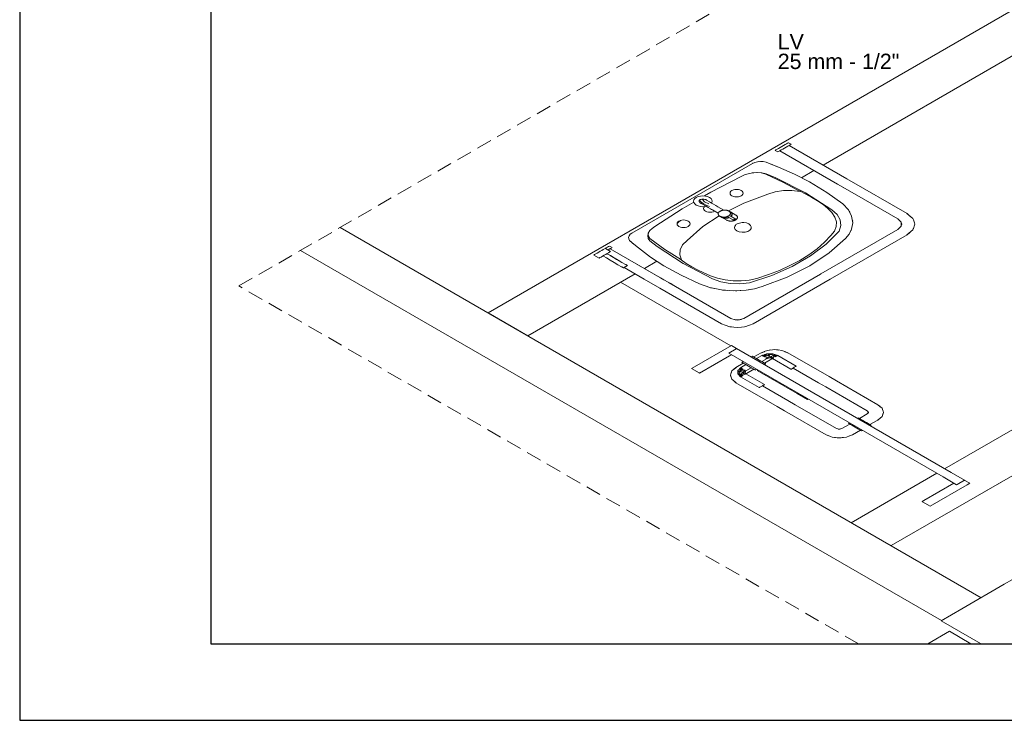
# Model space of a CAD drawing. Header units: millimetres. Extents: x 2 to 902, y -447 to 199.
# Tile 1041 of 1056: x 135 to 148, y 20 to 29. Entities that reach past the tile are written whole.
import ezdxf

# ---------------------------------------------------------------- set-up
doc = ezdxf.new("R2010")
doc.units = ezdxf.units.MM
doc.header["$MEASUREMENT"] = 0
doc.linetypes.add('JIS_02_2.0', pattern=[0.3, 0.2, -0.1])
doc.linetypes.add('NULL', pattern=[0])
for name, color, linetype, lineweight in [('DI-Área do detalhe', 7, 'JIS_02_2.0', 9), ('IFC-Elemento terminal-Contorno', 253, 'Continuous', 5), ('IFC-Laje-Contorno', 134, 'Continuous', 5), ('IFC-Pilar-Contorno', 83, 'Continuous', 5), ('IFC-Porta-Contorno', 142, 'Continuous', 5), ('IFC-Viga-Contorno', 66, 'Continuous', 5), ('Textos', 7, 'Continuous', 9)]:
    doc.layers.add(name, color=color, linetype=linetype, lineweight=lineweight)
doc.layers.add('SEDUC_MARF', color=1, linetype='Continuous')
doc.layers.add('SEDUC_MARGG', color=7, linetype='Continuous')
doc.styles.add('Arial', font='arial.ttf')

msp = doc.modelspace()

# ---------------------------------------------------------------- linework, layer by layer
msp.add_lwpolyline([(137.676, 20.932), (174.439, 20.932), (174.439, 45.724), (137.676, 45.724)], close=True)
at = {"layer": 'DI-Área do detalhe'}
msp.add_lwpolyline([(146.139, 20.932), (138.042, 25.607), (152.319, 33.85)], dxfattribs=at)
at = {"layer": 'IFC-Elemento terminal-Contorno', "lineweight": 5}
for p, q in [((145.094, 27.404), (145.115, 27.416)), ((145.115, 27.416), (145.137, 27.429)), ((145.137, 27.429), (145.16, 27.442)), ((145.16, 27.442), (145.181, 27.454)), ((145.172, 27.409), (145.195, 27.422)), ((145.181, 27.454), (145.199, 27.464)), ((145.195, 27.422), (145.215, 27.434)), ((145.199, 27.464), (145.212, 27.472)), ((145.212, 27.472), (145.221, 27.477)), ((145.215, 27.434), (145.233, 27.444)), ((145.221, 27.477), (145.224, 27.479)), ((145.224, 27.479), (145.259, 27.459)), ((145.233, 27.444), (145.247, 27.452)), ((145.233, 27.444), (145.987, 27.009)), ((145.247, 27.452), (145.256, 27.457)), ((145.256, 27.457), (145.259, 27.459)), ((145.051, 27.379), (145.054, 27.381)), ((145.051, 27.379), (145.086, 27.359)), ((145.054, 27.381), (145.062, 27.386)), ((145.062, 27.386), (145.076, 27.394)), ((145.076, 27.394), (145.094, 27.404)), ((145.086, 27.359), (145.088, 27.361)), ((145.088, 27.361), (145.097, 27.366)), ((145.097, 27.366), (145.111, 27.374)), ((145.097, 27.366), (145.111, 27.374)), ((145.111, 27.374), (145.129, 27.384)), ((145.112, 27.374), (145.866, 26.939)), ((145.129, 27.384), (145.15, 27.396)), ((145.15, 27.396), (145.172, 27.409)), ((143.18, 26.299), (144.756, 27.209)), ((144.756, 27.209), (144.786, 27.222)), ((144.756, 27.209), (144.757, 27.21)), ((144.756, 27.209), (144.757, 27.21)), ((144.757, 27.21), (144.758, 27.21)), ((144.786, 27.222), (144.821, 27.231)), ((144.821, 27.231), (144.859, 27.235)), ((144.837, 27.233), (144.84, 27.234)), ((144.84, 27.234), (144.844, 27.233)), ((144.859, 27.235), (144.896, 27.232)), ((144.896, 27.232), (144.932, 27.225)), ((144.932, 27.225), (144.984, 27.205)), ((144.984, 27.205), (145.04, 27.183)), ((144.984, 27.205), (145.014, 27.193)), ((145.014, 27.193), (145.04, 27.183)), ((145.04, 27.183), (145.095, 27.159)), ((145.04, 27.183), (145.065, 27.172)), ((145.065, 27.172), (145.095, 27.159)), ((145.095, 27.159), (145.305, 27.069)), ((144.21, 26.832), (144.607, 27.036)), ((144.607, 27.036), (144.65, 27.057)), ((144.65, 27.057), (144.698, 27.074)), ((144.698, 27.074), (144.756, 27.086)), ((144.753, 27.086), (144.772, 27.087)), ((144.756, 27.086), (144.817, 27.091)), ((144.808, 27.09), (144.868, 27.084)), ((144.809, 27.09), (144.878, 27.086)), ((144.817, 27.091), (144.878, 27.086)), ((144.868, 27.084), (144.929, 27.069)), ((144.878, 27.086), (144.936, 27.074)), ((144.929, 27.069), (145.162, 26.961)), ((144.936, 27.074), (145.059, 27.02)), ((145.305, 27.069), (145.5, 26.969)), ((145.059, 27.02), (145.446, 26.822)), ((145.162, 26.961), (145.379, 26.843)), ((145.5, 26.969), (145.727, 26.828)), ((145.77, 26.994), (145.772, 26.992)), ((145.866, 26.939), (146.089, 26.81)), ((145.987, 27.009), (146.776, 26.553)), ((144.02, 26.764), (144.046, 26.775)), ((144.046, 26.775), (144.075, 26.782)), ((144.075, 26.782), (144.107, 26.785)), ((144.107, 26.785), (144.139, 26.782)), ((144.126, 26.783), (144.21, 26.832)), ((144.139, 26.782), (144.168, 26.775)), ((144.168, 26.775), (144.193, 26.764)), ((144.465, 26.832), (144.462, 26.819)), ((144.465, 26.832), (144.462, 26.82)), ((144.462, 26.82), (144.465, 26.807)), ((144.462, 26.819), (144.465, 26.807)), ((144.474, 26.844), (144.465, 26.832)), ((144.465, 26.807), (144.473, 26.795)), ((144.465, 26.807), (144.474, 26.795)), ((144.487, 26.855), (144.473, 26.844)), ((144.473, 26.795), (144.487, 26.784)), ((144.474, 26.795), (144.487, 26.785)), ((144.487, 26.855), (144.505, 26.862)), ((144.487, 26.785), (144.505, 26.777)), ((144.487, 26.784), (144.505, 26.777)), ((144.505, 26.862), (144.526, 26.867)), ((144.505, 26.777), (144.526, 26.772)), ((144.505, 26.777), (144.526, 26.772)), ((144.526, 26.867), (144.548, 26.869)), ((144.526, 26.867), (144.548, 26.869)), ((144.526, 26.772), (144.548, 26.77)), ((144.546, 26.869), (144.546, 26.869)), ((144.548, 26.869), (144.57, 26.867)), ((144.548, 26.869), (144.57, 26.867)), ((144.548, 26.77), (144.57, 26.772)), ((144.57, 26.867), (144.591, 26.862)), ((144.57, 26.867), (144.591, 26.862)), ((144.57, 26.772), (144.591, 26.777)), ((144.591, 26.862), (144.608, 26.855)), ((144.591, 26.862), (144.609, 26.855)), ((144.591, 26.777), (144.608, 26.784)), ((144.608, 26.855), (144.622, 26.844)), ((144.609, 26.855), (144.622, 26.844)), ((144.622, 26.795), (144.609, 26.785)), ((144.622, 26.844), (144.631, 26.832)), ((144.622, 26.844), (144.631, 26.832)), ((144.631, 26.807), (144.622, 26.795)), ((144.631, 26.807), (144.622, 26.795)), ((144.631, 26.832), (144.634, 26.819)), ((144.631, 26.832), (144.634, 26.82)), ((144.634, 26.819), (144.631, 26.807)), ((144.64, 26.688), (144.955, 26.808)), ((144.955, 26.808), (145.053, 26.838)), ((145.053, 26.838), (145.16, 26.855)), ((145.16, 26.855), (145.27, 26.856)), ((145.27, 26.856), (145.379, 26.843)), ((145.367, 26.85), (145.371, 26.848)), ((145.371, 26.848), (145.453, 26.807)), ((145.446, 26.822), (145.794, 26.601)), ((145.453, 26.807), (145.531, 26.764)), ((145.727, 26.828), (145.936, 26.679)), ((145.942, 26.894), (145.943, 26.894)), ((145.943, 26.894), (145.943, 26.894)), ((145.943, 26.894), (145.943, 26.894)), ((146.089, 26.81), (146.654, 26.483)), ((143.834, 26.614), (143.987, 26.703)), ((143.989, 26.732), (143.985, 26.714)), ((143.985, 26.714), (143.989, 26.696)), ((144.001, 26.749), (143.989, 26.732)), ((143.989, 26.696), (144.001, 26.679)), ((144.02, 26.764), (144.001, 26.749)), ((144.001, 26.679), (144.02, 26.664)), ((144.02, 26.664), (144.046, 26.653)), ((144.046, 26.653), (144.075, 26.646)), ((144.058, 26.722), (144.056, 26.714)), ((144.056, 26.714), (144.058, 26.706)), ((144.063, 26.729), (144.058, 26.722)), ((144.058, 26.706), (144.063, 26.699)), ((144.071, 26.735), (144.063, 26.729)), ((144.063, 26.699), (144.071, 26.693)), ((144.067, 26.724), (144.077, 26.71)), ((144.071, 26.735), (144.082, 26.739)), ((144.071, 26.693), (144.075, 26.691)), ((144.075, 26.691), (144.078, 26.689)), ((144.075, 26.646), (144.107, 26.643)), ((144.077, 26.71), (144.112, 26.683)), ((144.078, 26.689), (144.085, 26.685)), ((144.082, 26.739), (144.094, 26.742)), ((144.085, 26.685), (144.091, 26.682)), ((144.091, 26.682), (144.148, 26.649)), ((144.094, 26.742), (144.107, 26.743)), ((144.102, 26.735), (144.126, 26.706)), ((144.107, 26.743), (144.12, 26.742)), ((144.107, 26.643), (144.139, 26.646)), ((144.112, 26.683), (144.149, 26.664)), ((144.127, 26.644), (144.118, 26.632)), ((144.12, 26.742), (144.132, 26.739)), ((144.126, 26.706), (144.186, 26.679)), ((144.128, 26.645), (144.127, 26.644)), ((144.132, 26.739), (144.143, 26.735)), ((144.139, 26.646), (144.149, 26.648)), ((144.143, 26.735), (144.156, 26.727)), ((144.148, 26.649), (144.174, 26.634)), ((144.149, 26.664), (144.192, 26.644)), ((144.156, 26.727), (144.163, 26.723)), ((144.163, 26.723), (144.191, 26.707)), ((144.191, 26.707), (144.219, 26.69)), ((144.193, 26.764), (144.213, 26.749)), ((144.213, 26.749), (144.225, 26.732)), ((144.219, 26.69), (144.245, 26.675)), ((144.225, 26.696), (144.221, 26.69)), ((144.225, 26.732), (144.229, 26.714)), ((144.229, 26.714), (144.225, 26.696)), ((144.245, 26.675), (144.275, 26.658)), ((144.275, 26.658), (144.29, 26.65)), ((144.29, 26.65), (144.304, 26.641)), ((144.442, 26.588), (144.64, 26.688)), ((145.531, 26.764), (145.606, 26.719)), ((145.606, 26.719), (145.677, 26.671)), ((145.677, 26.671), (145.74, 26.621)), ((145.936, 26.679), (146.008, 26.603)), ((143.834, 26.614), (143.479, 26.385)), ((144.321, 26.523), (144.107, 26.382)), ((144.118, 26.632), (144.115, 26.619)), ((144.115, 26.619), (144.118, 26.607)), ((144.116, 26.619), (144.118, 26.607)), ((144.118, 26.607), (144.127, 26.595)), ((144.127, 26.595), (144.141, 26.584)), ((144.141, 26.584), (144.158, 26.577)), ((144.141, 26.584), (144.158, 26.577)), ((144.158, 26.577), (144.179, 26.572)), ((144.158, 26.577), (144.179, 26.572)), ((144.174, 26.634), (144.204, 26.617)), ((144.179, 26.572), (144.201, 26.57)), ((144.179, 26.572), (144.201, 26.57)), ((144.201, 26.57), (144.223, 26.572)), ((144.201, 26.57), (144.224, 26.572)), ((144.204, 26.617), (144.218, 26.608)), ((144.218, 26.608), (144.233, 26.6)), ((144.223, 26.572), (144.244, 26.577)), ((144.224, 26.572), (144.244, 26.577)), ((144.233, 26.6), (144.308, 26.557)), ((144.244, 26.577), (144.261, 26.584)), ((144.304, 26.641), (144.379, 26.598)), ((144.308, 26.557), (144.307, 26.554)), ((144.307, 26.554), (144.307, 26.551)), ((144.307, 26.551), (144.307, 26.548)), ((144.307, 26.548), (144.307, 26.545)), ((144.307, 26.545), (144.308, 26.542)), ((144.309, 26.56), (144.308, 26.557)), ((144.308, 26.542), (144.309, 26.539)), ((144.31, 26.563), (144.309, 26.56)), ((144.309, 26.539), (144.31, 26.536)), ((144.312, 26.566), (144.31, 26.563)), ((144.31, 26.536), (144.312, 26.533)), ((144.314, 26.568), (144.312, 26.566)), ((144.312, 26.533), (144.314, 26.53)), ((144.316, 26.571), (144.314, 26.568)), ((144.314, 26.53), (144.316, 26.528)), ((144.319, 26.574), (144.316, 26.571)), ((144.316, 26.528), (144.319, 26.525)), ((144.322, 26.577), (144.319, 26.574)), ((144.319, 26.525), (144.321, 26.523)), ((144.321, 26.523), (144.325, 26.52)), ((144.325, 26.579), (144.322, 26.577)), ((144.329, 26.582), (144.325, 26.579)), ((144.325, 26.52), (144.328, 26.518)), ((144.328, 26.518), (144.332, 26.516)), ((144.328, 26.518), (144.348, 26.507)), ((144.332, 26.584), (144.329, 26.582)), ((144.332, 26.584), (144.336, 26.586)), ((144.332, 26.516), (144.336, 26.514)), ((144.336, 26.586), (144.341, 26.588)), ((144.336, 26.514), (144.34, 26.513)), ((144.341, 26.588), (144.345, 26.59)), ((144.345, 26.59), (144.349, 26.592)), ((144.349, 26.592), (144.354, 26.593)), ((144.354, 26.593), (144.359, 26.594)), ((144.359, 26.594), (144.364, 26.596)), ((144.364, 26.596), (144.369, 26.597)), ((144.369, 26.597), (144.374, 26.597)), ((144.374, 26.597), (144.38, 26.598)), ((144.38, 26.598), (144.385, 26.598)), ((144.385, 26.598), (144.39, 26.599)), ((144.39, 26.599), (144.395, 26.599)), ((144.395, 26.599), (144.4, 26.598)), ((144.4, 26.598), (144.406, 26.598)), ((144.406, 26.598), (144.411, 26.598)), ((144.411, 26.598), (144.416, 26.597)), ((144.416, 26.597), (144.42, 26.596)), ((144.42, 26.596), (144.425, 26.595)), ((144.424, 26.513), (144.429, 26.515)), ((144.425, 26.595), (144.43, 26.593)), ((144.429, 26.515), (144.433, 26.517)), ((144.43, 26.593), (144.434, 26.592)), ((144.433, 26.517), (144.438, 26.519)), ((144.434, 26.592), (144.438, 26.59)), ((144.438, 26.59), (144.442, 26.588)), ((144.438, 26.519), (144.442, 26.521)), ((144.442, 26.588), (144.446, 26.586)), ((144.445, 26.523), (144.442, 26.521)), ((144.449, 26.525), (144.445, 26.523)), ((144.446, 26.586), (144.449, 26.584)), ((144.446, 26.586), (144.466, 26.575)), ((144.449, 26.584), (144.452, 26.582)), ((144.452, 26.528), (144.449, 26.525)), ((144.452, 26.582), (144.455, 26.579)), ((144.455, 26.531), (144.452, 26.528)), ((144.455, 26.579), (144.458, 26.577)), ((144.458, 26.533), (144.455, 26.531)), ((144.458, 26.577), (144.46, 26.574)), ((144.46, 26.536), (144.458, 26.533)), ((144.46, 26.574), (144.462, 26.572)), ((144.462, 26.539), (144.46, 26.536)), ((144.462, 26.572), (144.464, 26.569)), ((144.464, 26.542), (144.462, 26.539)), ((144.463, 26.524), (144.537, 26.481)), ((144.464, 26.569), (144.465, 26.566)), ((144.465, 26.545), (144.464, 26.542)), ((144.465, 26.566), (144.466, 26.563)), ((144.466, 26.548), (144.465, 26.545)), ((144.466, 26.575), (144.47, 26.572)), ((144.466, 26.563), (144.467, 26.56)), ((144.467, 26.551), (144.466, 26.548)), ((144.467, 26.574), (144.468, 26.574)), ((144.467, 26.56), (144.467, 26.557)), ((144.467, 26.557), (144.467, 26.554)), ((144.467, 26.554), (144.467, 26.551)), ((144.468, 26.574), (144.471, 26.572)), ((144.468, 26.574), (144.536, 26.534)), ((144.47, 26.572), (144.473, 26.57)), ((144.471, 26.572), (144.474, 26.569)), ((144.473, 26.57), (144.476, 26.568)), ((144.474, 26.569), (144.477, 26.567)), ((144.475, 26.519), (144.474, 26.518)), ((144.478, 26.522), (144.475, 26.519)), ((144.476, 26.568), (144.478, 26.565)), ((144.477, 26.518), (144.476, 26.517)), ((144.477, 26.567), (144.48, 26.564)), ((144.479, 26.521), (144.477, 26.518)), ((144.478, 26.565), (144.481, 26.563)), ((144.48, 26.524), (144.478, 26.522)), ((144.482, 26.524), (144.479, 26.521)), ((144.48, 26.564), (144.482, 26.562)), ((144.482, 26.527), (144.48, 26.524)), ((144.481, 26.563), (144.483, 26.56)), ((144.482, 26.562), (144.484, 26.559)), ((144.484, 26.53), (144.482, 26.527)), ((144.484, 26.526), (144.482, 26.524)), ((144.483, 26.56), (144.484, 26.557)), ((144.484, 26.559), (144.486, 26.556)), ((144.484, 26.557), (144.486, 26.554)), ((144.485, 26.533), (144.484, 26.53)), ((144.486, 26.529), (144.484, 26.526)), ((144.486, 26.536), (144.485, 26.533)), ((144.486, 26.556), (144.487, 26.553)), ((144.486, 26.554), (144.487, 26.551)), ((144.487, 26.539), (144.486, 26.536)), ((144.487, 26.532), (144.486, 26.529)), ((144.487, 26.553), (144.488, 26.55)), ((144.487, 26.551), (144.487, 26.548)), ((144.487, 26.548), (144.488, 26.545)), ((144.488, 26.545), (144.487, 26.542)), ((144.487, 26.542), (144.487, 26.539)), ((144.488, 26.535), (144.487, 26.532)), ((144.488, 26.55), (144.489, 26.547)), ((144.489, 26.538), (144.488, 26.535)), ((144.489, 26.547), (144.489, 26.544)), ((144.489, 26.544), (144.489, 26.541)), ((144.489, 26.541), (144.489, 26.538)), ((144.536, 26.534), (144.54, 26.532)), ((144.54, 26.532), (144.543, 26.53)), ((144.543, 26.53), (144.546, 26.527)), ((144.546, 26.527), (144.549, 26.525)), ((144.549, 26.525), (144.551, 26.522)), ((144.551, 26.522), (144.553, 26.519)), ((144.553, 26.519), (144.554, 26.517)), ((144.554, 26.517), (144.556, 26.514)), ((145.74, 26.621), (145.793, 26.566)), ((145.793, 26.566), (145.831, 26.507)), ((145.794, 26.601), (145.861, 26.539)), ((145.861, 26.539), (145.901, 26.469)), ((146.008, 26.603), (146.051, 26.52)), ((146.018, 26.584), (146.027, 26.572)), ((146.027, 26.572), (146.033, 26.555)), ((146.051, 26.52), (146.065, 26.434)), ((146.774, 26.552), (146.826, 26.511)), ((146.776, 26.553), (146.813, 26.521)), ((143.479, 26.385), (143.444, 26.36)), ((143.783, 26.436), (143.769, 26.422)), ((143.772, 26.432), (143.769, 26.419)), ((143.769, 26.419), (143.772, 26.406)), ((143.769, 26.419), (143.772, 26.407)), ((143.78, 26.444), (143.772, 26.432)), ((143.78, 26.444), (143.772, 26.432)), ((143.772, 26.407), (143.78, 26.395)), ((143.772, 26.406), (143.78, 26.395)), ((143.794, 26.454), (143.78, 26.444)), ((143.78, 26.395), (143.794, 26.384)), ((143.78, 26.395), (143.794, 26.384)), ((143.813, 26.463), (143.783, 26.436)), ((143.794, 26.454), (143.812, 26.462)), ((143.812, 26.462), (143.832, 26.467)), ((143.812, 26.462), (143.833, 26.467)), ((143.832, 26.467), (143.855, 26.469)), ((143.833, 26.467), (143.855, 26.469)), ((143.855, 26.469), (143.877, 26.467)), ((143.855, 26.469), (143.877, 26.467)), ((143.877, 26.467), (143.897, 26.462)), ((143.897, 26.462), (143.915, 26.454)), ((143.898, 26.462), (143.915, 26.454)), ((143.915, 26.454), (143.929, 26.444)), ((143.915, 26.454), (143.929, 26.444)), ((143.929, 26.395), (143.915, 26.384)), ((143.929, 26.444), (143.937, 26.432)), ((143.929, 26.444), (143.938, 26.432)), ((143.937, 26.406), (143.929, 26.395)), ((143.937, 26.432), (143.94, 26.419)), ((143.938, 26.432), (143.94, 26.419)), ((143.94, 26.419), (143.938, 26.407)), ((144.34, 26.513), (144.344, 26.511)), ((144.344, 26.511), (144.349, 26.51)), ((144.348, 26.507), (144.352, 26.505)), ((144.349, 26.51), (144.353, 26.509)), ((144.349, 26.506), (144.35, 26.506)), ((144.35, 26.506), (144.354, 26.504)), ((144.35, 26.506), (144.419, 26.466)), ((144.352, 26.505), (144.356, 26.503)), ((144.353, 26.509), (144.358, 26.508)), ((144.354, 26.504), (144.358, 26.502)), ((144.356, 26.503), (144.36, 26.501)), ((144.358, 26.508), (144.363, 26.507)), ((144.358, 26.502), (144.362, 26.5)), ((144.36, 26.501), (144.364, 26.5)), ((144.362, 26.5), (144.366, 26.499)), ((144.363, 26.507), (144.368, 26.507)), ((144.364, 26.5), (144.369, 26.498)), ((144.366, 26.499), (144.371, 26.497)), ((144.368, 26.507), (144.373, 26.506)), ((144.369, 26.498), (144.374, 26.497)), ((144.371, 26.497), (144.375, 26.496)), ((144.373, 26.506), (144.379, 26.506)), ((144.374, 26.497), (144.379, 26.496)), ((144.375, 26.496), (144.38, 26.495)), ((144.379, 26.506), (144.384, 26.506)), ((144.379, 26.496), (144.384, 26.495)), ((144.38, 26.495), (144.385, 26.494)), ((144.384, 26.506), (144.389, 26.506)), ((144.384, 26.495), (144.389, 26.495)), ((144.385, 26.494), (144.39, 26.494)), ((144.389, 26.506), (144.394, 26.507)), ((144.389, 26.495), (144.394, 26.494)), ((144.39, 26.494), (144.395, 26.494)), ((144.394, 26.507), (144.4, 26.507)), ((144.394, 26.494), (144.399, 26.494)), ((144.395, 26.494), (144.401, 26.493)), ((144.399, 26.494), (144.404, 26.494)), ((144.4, 26.507), (144.405, 26.508)), ((144.401, 26.493), (144.406, 26.493)), ((144.404, 26.494), (144.409, 26.494)), ((144.405, 26.508), (144.41, 26.509)), ((144.406, 26.493), (144.411, 26.494)), ((144.409, 26.494), (144.415, 26.495)), ((144.41, 26.509), (144.415, 26.51)), ((144.411, 26.494), (144.416, 26.494)), ((144.415, 26.51), (144.42, 26.512)), ((144.415, 26.495), (144.42, 26.495)), ((144.416, 26.494), (144.421, 26.495)), ((144.419, 26.466), (144.422, 26.464)), ((144.42, 26.512), (144.424, 26.513)), ((144.42, 26.495), (144.425, 26.496)), ((144.421, 26.495), (144.427, 26.495)), ((144.422, 26.464), (144.426, 26.462)), ((144.425, 26.496), (144.43, 26.497)), ((144.426, 26.462), (144.43, 26.461)), ((144.427, 26.495), (144.432, 26.496)), ((144.43, 26.497), (144.435, 26.498)), ((144.43, 26.461), (144.435, 26.459)), ((144.432, 26.496), (144.437, 26.498)), ((144.435, 26.498), (144.44, 26.5)), ((144.435, 26.459), (144.439, 26.458)), ((144.436, 26.508), (144.51, 26.466)), ((144.437, 26.498), (144.442, 26.499)), ((144.439, 26.458), (144.444, 26.457)), ((144.44, 26.5), (144.445, 26.501)), ((144.442, 26.499), (144.446, 26.5)), ((144.444, 26.457), (144.449, 26.456)), ((144.445, 26.501), (144.447, 26.502)), ((144.446, 26.5), (144.448, 26.501)), ((144.449, 26.456), (144.454, 26.455)), ((144.454, 26.455), (144.459, 26.454)), ((144.459, 26.454), (144.464, 26.454)), ((144.464, 26.454), (144.469, 26.454)), ((144.469, 26.454), (144.474, 26.454)), ((144.474, 26.454), (144.48, 26.454)), ((144.48, 26.454), (144.485, 26.454)), ((144.485, 26.454), (144.49, 26.455)), ((144.49, 26.455), (144.495, 26.456)), ((144.495, 26.456), (144.5, 26.457)), ((144.5, 26.457), (144.505, 26.458)), ((144.505, 26.458), (144.51, 26.459)), ((144.51, 26.47), (144.509, 26.468)), ((144.509, 26.468), (144.509, 26.467)), ((144.509, 26.467), (144.51, 26.466)), ((144.512, 26.472), (144.51, 26.47)), ((144.51, 26.466), (144.512, 26.465)), ((144.51, 26.459), (144.515, 26.461)), ((144.515, 26.474), (144.512, 26.472)), ((144.512, 26.465), (144.514, 26.465)), ((144.514, 26.465), (144.517, 26.466)), ((144.518, 26.476), (144.515, 26.474)), ((144.515, 26.461), (144.52, 26.462)), ((144.517, 26.466), (144.521, 26.467)), ((144.518, 26.476), (144.522, 26.478)), ((144.52, 26.462), (144.524, 26.464)), ((144.523, 26.388), (144.52, 26.366)), ((144.521, 26.467), (144.525, 26.469)), ((144.522, 26.478), (144.526, 26.48)), ((144.531, 26.399), (144.523, 26.388)), ((144.524, 26.464), (144.528, 26.466)), ((144.525, 26.469), (144.529, 26.471)), ((144.526, 26.48), (144.53, 26.481)), ((144.528, 26.466), (144.532, 26.469)), ((144.532, 26.473), (144.529, 26.471)), ((144.53, 26.481), (144.533, 26.482)), ((144.539, 26.409), (144.531, 26.399)), ((144.535, 26.475), (144.532, 26.473)), ((144.536, 26.471), (144.532, 26.469)), ((144.533, 26.482), (144.535, 26.482)), ((144.535, 26.482), (144.537, 26.481)), ((144.537, 26.477), (144.535, 26.475)), ((144.539, 26.473), (144.536, 26.471)), ((144.537, 26.481), (144.538, 26.48)), ((144.538, 26.479), (144.537, 26.477)), ((144.538, 26.48), (144.538, 26.479)), ((144.543, 26.476), (144.539, 26.473)), ((144.539, 26.409), (144.553, 26.417)), ((144.545, 26.478), (144.543, 26.476)), ((144.548, 26.481), (144.545, 26.478)), ((144.55, 26.484), (144.548, 26.481)), ((144.553, 26.487), (144.55, 26.484)), ((144.554, 26.49), (144.553, 26.487)), ((144.553, 26.417), (144.567, 26.424)), ((144.556, 26.493), (144.554, 26.49)), ((144.556, 26.514), (144.557, 26.511)), ((144.557, 26.496), (144.556, 26.493)), ((144.557, 26.511), (144.557, 26.508)), ((144.557, 26.508), (144.558, 26.505)), ((144.558, 26.502), (144.557, 26.499)), ((144.557, 26.499), (144.557, 26.496)), ((144.558, 26.505), (144.558, 26.502)), ((144.567, 26.424), (144.584, 26.429)), ((144.584, 26.429), (144.601, 26.434)), ((144.601, 26.434), (144.621, 26.435)), ((144.601, 26.434), (144.621, 26.435)), ((144.621, 26.435), (144.64, 26.436)), ((144.64, 26.436), (144.676, 26.43)), ((144.676, 26.43), (144.708, 26.417)), ((144.708, 26.417), (144.729, 26.399)), ((144.729, 26.399), (144.739, 26.378)), ((145.831, 26.507), (145.852, 26.446)), ((145.852, 26.446), (145.851, 26.383)), ((145.91, 26.396), (145.887, 26.323)), ((145.901, 26.469), (145.91, 26.396)), ((146.065, 26.434), (146.05, 26.349)), ((146.059, 26.474), (146.065, 26.456)), ((146.065, 26.456), (146.063, 26.447)), ((146.654, 26.483), (146.676, 26.462)), ((146.676, 26.462), (146.697, 26.44)), ((146.698, 26.388), (146.676, 26.366)), ((146.694, 26.45), (146.706, 26.414)), ((146.706, 26.414), (146.695, 26.378)), ((146.698, 26.437), (146.698, 26.39)), ((146.826, 26.511), (146.85, 26.489)), ((146.85, 26.489), (146.859, 26.469)), ((146.873, 26.4), (146.858, 26.357)), ((146.859, 26.469), (146.872, 26.434)), ((146.867, 26.447), (146.868, 26.445)), ((146.868, 26.445), (146.868, 26.444)), ((146.872, 26.434), (146.876, 26.414)), ((146.876, 26.414), (146.873, 26.4)), ((143.143, 26.264), (143.136, 26.244)), ((143.158, 26.283), (143.143, 26.264)), ((143.18, 26.299), (143.158, 26.283)), ((143.176, 26.297), (143.175, 26.295)), ((143.176, 26.297), (143.18, 26.299)), ((143.176, 26.297), (143.18, 26.299)), ((143.394, 26.301), (143.385, 26.264)), ((143.393, 26.299), (143.385, 26.264)), ((143.385, 26.264), (143.393, 26.229)), ((143.414, 26.333), (143.393, 26.299)), ((143.394, 26.302), (143.393, 26.277)), ((143.393, 26.277), (143.399, 26.251)), ((143.444, 26.36), (143.414, 26.333)), ((143.794, 26.384), (143.812, 26.376)), ((143.794, 26.384), (143.812, 26.376)), ((143.812, 26.376), (143.832, 26.371)), ((143.812, 26.376), (143.833, 26.372)), ((143.832, 26.371), (143.855, 26.37)), ((143.833, 26.372), (143.855, 26.37)), ((143.855, 26.37), (143.877, 26.372)), ((143.855, 26.37), (143.877, 26.371)), ((143.877, 26.371), (143.897, 26.376)), ((143.898, 26.376), (143.915, 26.384)), ((144.107, 26.382), (143.899, 26.2)), ((144.52, 26.366), (144.53, 26.345)), ((144.53, 26.345), (144.552, 26.327)), ((144.552, 26.327), (144.583, 26.315)), ((144.583, 26.315), (144.62, 26.309)), ((144.62, 26.309), (144.639, 26.31)), ((144.639, 26.31), (144.658, 26.311)), ((144.639, 26.31), (144.658, 26.311)), ((144.658, 26.311), (144.675, 26.315)), ((144.675, 26.315), (144.693, 26.32)), ((144.693, 26.32), (144.706, 26.328)), ((144.72, 26.336), (144.706, 26.328)), ((144.728, 26.346), (144.72, 26.336)), ((144.736, 26.356), (144.728, 26.346)), ((144.738, 26.367), (144.736, 26.356)), ((144.738, 26.367), (144.736, 26.356)), ((144.739, 26.378), (144.738, 26.367)), ((145.648, 25.764), (146.654, 26.345)), ((145.78, 26.266), (145.696, 26.178)), ((145.887, 26.323), (145.719, 26.154)), ((145.769, 25.694), (146.776, 26.275)), ((145.827, 26.322), (145.78, 26.266)), ((145.851, 26.383), (145.827, 26.322)), ((146.018, 26.286), (145.971, 26.226)), ((146.05, 26.349), (146.018, 26.286)), ((146.045, 26.337), (146.04, 26.33)), ((146.046, 26.341), (146.045, 26.337)), ((146.676, 26.366), (146.654, 26.345)), ((146.826, 26.317), (146.774, 26.276)), ((146.813, 26.307), (146.776, 26.275)), ((146.85, 26.339), (146.826, 26.317)), ((146.858, 26.357), (146.85, 26.339)), ((146.857, 26.355), (146.85, 26.339)), ((146.858, 26.358), (146.857, 26.355)), ((142.875, 26.123), (142.884, 26.128)), ((142.884, 26.128), (142.887, 26.129)), ((142.887, 26.129), (142.921, 26.109)), ((143.136, 26.244), (143.138, 26.223)), ((143.14, 26.254), (143.138, 26.252)), ((143.138, 26.252), (143.138, 26.25)), ((143.138, 26.223), (143.148, 26.203)), ((143.148, 26.203), (143.205, 26.152)), ((143.148, 26.203), (143.188, 26.168)), ((143.188, 26.168), (143.205, 26.152)), ((143.205, 26.152), (143.267, 26.104)), ((143.205, 26.152), (143.224, 26.137)), ((143.224, 26.137), (143.267, 26.104)), ((143.393, 26.229), (143.414, 26.195)), ((143.399, 26.251), (143.412, 26.226)), ((143.412, 26.226), (143.609, 26.082)), ((143.414, 26.195), (143.507, 26.124)), ((143.841, 26.143), (143.808, 26.079)), ((143.899, 26.2), (143.841, 26.143)), ((145.719, 26.154), (145.514, 25.999)), ((145.696, 26.178), (145.599, 26.094)), ((145.971, 26.226), (145.758, 26.038)), ((142.68, 26.01), (142.691, 26.017)), ((142.68, 26.01), (142.749, 25.97)), ((142.691, 26.017), (142.706, 26.025)), ((142.706, 26.025), (142.725, 26.036)), ((142.725, 26.036), (142.745, 26.048)), ((142.745, 26.048), (142.766, 26.06)), ((142.766, 26.06), (142.787, 26.072)), ((142.787, 26.072), (142.805, 26.082)), ((142.794, 25.996), (142.815, 26.008)), ((142.799, 25.999), (142.851, 26.029)), ((142.799, 25.999), (142.845, 25.973)), ((142.805, 26.082), (142.821, 26.091)), ((142.815, 26.008), (142.836, 26.02)), ((142.821, 26.091), (142.832, 26.098)), ((142.832, 26.098), (142.843, 26.104)), ((142.832, 26.098), (142.901, 26.058)), ((142.836, 26.02), (142.856, 26.032)), ((142.843, 26.104), (142.861, 26.115)), ((142.851, 26.029), (142.897, 26.003)), ((142.856, 26.032), (142.875, 26.042)), ((142.861, 26.115), (142.875, 26.123)), ((142.867, 26.078), (142.878, 26.084)), ((142.875, 26.042), (142.89, 26.051)), ((142.878, 26.084), (142.896, 26.095)), ((142.89, 26.051), (142.901, 26.058)), ((142.894, 26.094), (143.462, 25.767)), ((142.894, 26.004), (142.937, 25.979)), ((142.895, 26.094), (143.553, 25.714)), ((142.896, 26.095), (142.91, 26.103)), ((142.897, 26.003), (142.947, 25.974)), ((142.91, 26.103), (142.918, 26.108)), ((142.918, 26.108), (142.921, 26.109)), ((143.267, 26.104), (143.423, 25.982)), ((143.507, 26.124), (143.85, 25.901)), ((143.609, 26.082), (143.827, 25.947)), ((143.808, 26.079), (143.804, 26.012)), ((143.804, 26.012), (143.827, 25.947)), ((145.275, 25.862), (145.514, 25.999)), ((145.491, 26.015), (145.373, 25.941)), ((145.599, 26.094), (145.491, 26.015)), ((145.758, 26.038), (145.503, 25.869)), ((142.749, 25.97), (142.76, 25.977)), ((142.76, 25.977), (142.776, 25.985)), ((142.776, 25.985), (142.794, 25.996)), ((142.845, 25.973), (142.895, 25.944)), ((142.895, 25.944), (142.946, 25.914)), ((142.937, 25.979), (142.979, 25.955)), ((142.946, 25.914), (142.996, 25.885)), ((142.947, 25.974), (142.998, 25.944)), ((142.979, 25.955), (143.017, 25.933)), ((142.996, 25.885), (143.042, 25.859)), ((142.998, 25.944), (143.048, 25.915)), ((143.048, 25.915), (143.094, 25.889)), ((143.069, 25.843), (143.121, 25.873)), ((143.094, 25.889), (143.098, 25.887)), ((143.098, 25.887), (143.102, 25.884)), ((143.102, 25.884), (143.107, 25.882)), ((143.107, 25.882), (143.111, 25.879)), ((143.111, 25.879), (143.115, 25.877)), ((143.115, 25.877), (143.118, 25.875)), ((143.118, 25.875), (143.12, 25.874)), ((143.12, 25.874), (143.121, 25.873)), ((143.423, 25.982), (143.596, 25.869)), ((143.808, 25.959), (143.821, 25.949)), ((143.821, 25.949), (143.889, 25.902)), ((143.85, 25.901), (144.234, 25.7)), ((143.85, 25.901), (144.234, 25.7)), ((143.889, 25.902), (143.961, 25.858)), ((145.108, 25.81), (145.245, 25.873)), ((145.245, 25.873), (145.373, 25.941)), ((143.042, 25.859), (143.046, 25.857)), ((143.046, 25.857), (143.05, 25.854)), ((143.05, 25.854), (143.055, 25.852)), ((143.055, 25.852), (143.059, 25.849)), ((143.059, 25.849), (143.063, 25.847)), ((143.063, 25.847), (143.066, 25.845)), ((143.066, 25.845), (143.068, 25.844)), ((143.068, 25.844), (143.069, 25.843)), ((143.077, 25.848), (143.34, 25.697)), ((143.462, 25.767), (143.667, 25.648)), ((143.596, 25.869), (143.822, 25.748)), ((143.822, 25.748), (144.061, 25.634)), ((143.961, 25.858), (144.038, 25.816)), ((144.038, 25.816), (144.119, 25.777)), ((144.119, 25.777), (144.206, 25.741)), ((144.641, 25.182), (145.642, 25.761)), ((144.714, 25.646), (145.007, 25.743)), ((144.81, 25.706), (144.963, 25.755)), ((144.963, 25.755), (145.108, 25.81)), ((145.007, 25.743), (145.275, 25.862)), ((145.209, 25.721), (145.503, 25.869)), ((145.642, 25.761), (145.648, 25.764)), ((143.34, 25.697), (143.545, 25.578)), ((143.553, 25.714), (143.596, 25.689)), ((143.596, 25.689), (143.642, 25.663)), ((143.642, 25.663), (143.687, 25.638)), ((143.667, 25.648), (144.474, 25.182)), ((143.687, 25.638), (143.704, 25.627)), ((143.704, 25.627), (143.714, 25.621)), ((143.714, 25.621), (143.727, 25.614)), ((143.72, 25.617), (143.727, 25.614)), ((143.727, 25.614), (143.732, 25.611)), ((144.061, 25.634), (144.198, 25.586)), ((144.206, 25.741), (144.298, 25.711)), ((144.234, 25.7), (144.341, 25.661)), ((144.234, 25.7), (144.341, 25.661)), ((144.298, 25.711), (144.397, 25.689)), ((144.341, 25.661), (144.462, 25.638)), ((144.397, 25.689), (144.501, 25.676)), ((144.462, 25.638), (144.589, 25.633)), ((144.501, 25.676), (144.607, 25.675)), ((144.589, 25.633), (144.714, 25.646)), ((144.607, 25.675), (144.711, 25.684)), ((144.711, 25.684), (144.81, 25.706)), ((144.762, 25.112), (145.769, 25.694)), ((144.883, 25.598), (145.209, 25.721)), ((143.545, 25.578), (144.352, 25.112)), ((144.198, 25.586), (144.351, 25.555)), ((144.204, 25.584), (144.21, 25.582)), ((144.21, 25.582), (144.258, 25.574)), ((144.351, 25.555), (144.511, 25.544)), ((144.364, 25.554), (144.376, 25.552)), ((144.376, 25.552), (144.43, 25.549)), ((144.511, 25.544), (144.671, 25.553)), ((144.531, 25.545), (144.55, 25.544)), ((144.55, 25.544), (144.602, 25.549)), ((144.671, 25.553), (144.78, 25.571)), ((144.705, 25.558), (144.722, 25.56)), ((144.722, 25.56), (144.74, 25.564)), ((144.78, 25.571), (144.883, 25.598)), ((144.352, 25.112), (144.399, 25.094)), ((144.474, 25.182), (144.527, 25.165)), ((144.521, 25.167), (144.533, 25.165)), ((144.527, 25.165), (144.582, 25.165)), ((144.557, 25.161), (144.613, 25.17)), ((144.594, 25.167), (144.641, 25.182)), ((144.715, 25.094), (144.762, 25.112)), ((144.399, 25.094), (144.41, 25.089)), ((144.41, 25.089), (144.446, 25.076)), ((144.446, 25.076), (144.48, 25.072)), ((144.459, 25.075), (144.512, 25.067)), ((144.467, 25.074), (144.512, 25.067)), ((144.512, 25.067), (144.557, 25.063)), ((144.557, 25.063), (144.613, 25.07)), ((144.613, 25.07), (144.65, 25.074)), ((144.65, 25.074), (144.668, 25.076)), ((144.668, 25.076), (144.704, 25.089)), ((144.704, 25.089), (144.715, 25.094))]:
    msp.add_line(p, q, dxfattribs=at)
at = {"layer": 'IFC-Laje-Contorno', "color": 7, "lineweight": 5}
for p, q in [((147.779, 22.914), (157.232, 28.372)), ((143.03, 25.656), (144.471, 24.824)), ((147.779, 22.914), (147.779, 22.914))]:
    msp.add_line(p, q, dxfattribs=at)
at = {"layer": 'IFC-Pilar-Contorno', "color": 7, "lineweight": 5}
for p, q in [((148.046, 21.709), (148.261, 21.833)), ((147.49, 21.387), (148.046, 21.709)), ((147.222, 21.233), (147.49, 21.387)), ((147.222, 21.233), (147.366, 21.15)), ((147.366, 21.15), (147.736, 20.936)), ((147.736, 20.936), (147.743, 20.932))]:
    msp.add_line(p, q, dxfattribs=at)
at = {"layer": 'IFC-Porta-Contorno', "color": 7, "lineweight": 5}
for p, q in [((143.995, 24.549), (144.479, 24.829)), ((144.444, 24.729), (144.542, 24.785)), ((144.444, 24.729), (147.246, 23.111)), ((144.479, 24.829), (144.544, 24.791)), ((144.542, 24.785), (144.548, 24.789)), ((144.544, 24.791), (144.548, 24.789)), ((144.548, 24.789), (147.35, 23.171)), ((144.773, 24.679), (144.87, 24.735)), ((144.87, 24.735), (144.911, 24.75)), ((144.873, 24.733), (144.906, 24.748)), ((144.906, 24.748), (144.911, 24.75)), ((144.907, 24.749), (144.909, 24.75)), ((144.909, 24.75), (144.95, 24.765)), ((144.915, 24.711), (144.943, 24.721)), ((144.943, 24.721), (144.929, 24.702)), ((144.943, 24.721), (144.962, 24.721)), ((144.95, 24.765), (144.997, 24.771)), ((144.962, 24.721), (144.957, 24.695)), ((144.962, 24.721), (144.979, 24.708)), ((144.962, 24.721), (144.981, 24.721)), ((144.98, 24.769), (145.015, 24.774)), ((144.981, 24.721), (145.019, 24.721)), ((144.981, 24.721), (145, 24.721)), ((145, 24.721), (145.019, 24.721)), ((145.015, 24.774), (145.044, 24.776)), ((145.019, 24.721), (145.048, 24.711)), ((145.044, 24.776), (145.069, 24.774)), ((145.044, 24.776), (145.084, 24.773)), ((145.069, 24.774), (145.09, 24.771)), ((145.084, 24.773), (145.099, 24.77)), ((145.09, 24.771), (145.137, 24.765)), ((145.137, 24.765), (145.176, 24.75)), ((145.176, 24.75), (145.181, 24.748)), ((145.176, 24.75), (145.217, 24.735)), ((145.181, 24.748), (145.214, 24.733)), ((145.217, 24.735), (145.758, 24.422)), ((144.063, 24.469), (144.456, 24.696)), ((144.456, 24.696), (144.479, 24.709)), ((144.538, 24.543), (144.635, 24.599)), ((144.617, 24.609), (144.635, 24.619)), ((144.617, 24.609), (144.62, 24.607)), ((144.62, 24.607), (144.629, 24.602)), ((144.629, 24.602), (144.643, 24.594)), ((144.643, 24.594), (144.661, 24.584)), ((144.661, 24.584), (144.682, 24.572)), ((144.739, 24.679), (144.756, 24.689)), ((144.756, 24.689), (144.759, 24.687)), ((144.759, 24.687), (144.768, 24.682)), ((144.768, 24.682), (144.781, 24.674)), ((144.781, 24.674), (144.799, 24.664)), ((144.799, 24.664), (144.82, 24.652)), ((144.808, 24.659), (144.877, 24.699)), ((144.818, 24.653), (144.825, 24.649)), ((144.82, 24.652), (144.843, 24.639)), ((144.843, 24.639), (144.865, 24.626)), ((144.86, 24.629), (144.867, 24.625)), ((144.865, 24.626), (144.886, 24.614)), ((144.877, 24.699), (144.887, 24.702)), ((144.877, 24.619), (144.947, 24.659)), ((144.882, 24.696), (144.887, 24.693)), ((144.886, 24.614), (144.904, 24.603)), ((144.887, 24.702), (144.896, 24.705)), ((144.887, 24.693), (144.895, 24.689)), ((144.915, 24.711), (144.895, 24.689)), ((144.896, 24.705), (144.895, 24.689)), ((144.895, 24.689), (144.903, 24.684)), ((144.896, 24.705), (144.915, 24.711)), ((144.903, 24.684), (144.912, 24.679)), ((144.904, 24.603), (144.918, 24.595)), ((144.915, 24.711), (144.912, 24.679)), ((144.929, 24.702), (144.912, 24.679)), ((144.912, 24.599), (145.009, 24.655)), ((144.912, 24.579), (144.929, 24.589)), ((144.918, 24.595), (144.926, 24.59)), ((144.926, 24.59), (144.929, 24.589)), ((144.929, 24.702), (144.936, 24.665)), ((144.929, 24.702), (144.957, 24.695)), ((144.929, 24.669), (144.936, 24.665)), ((144.936, 24.665), (144.957, 24.672)), ((144.957, 24.672), (144.947, 24.659)), ((144.947, 24.659), (144.964, 24.663)), ((144.979, 24.708), (144.957, 24.695)), ((144.957, 24.672), (144.975, 24.679)), ((144.964, 24.663), (144.981, 24.667)), ((144.979, 24.708), (144.975, 24.679)), ((144.975, 24.679), (144.999, 24.686)), ((144.979, 24.708), (145, 24.711)), ((144.999, 24.686), (144.981, 24.667)), ((144.981, 24.667), (144.998, 24.663)), ((144.998, 24.663), (145.016, 24.659)), ((144.999, 24.686), (145.033, 24.702)), ((144.999, 24.686), (145.02, 24.661)), ((144.999, 24.686), (145.016, 24.659)), ((145, 24.711), (145.033, 24.702)), ((145.009, 24.655), (145.019, 24.657)), ((145.016, 24.659), (145.258, 24.519)), ((145.033, 24.702), (145.02, 24.661)), ((145.02, 24.661), (145.026, 24.665)), ((145.026, 24.665), (145.033, 24.669)), ((145.033, 24.702), (145.05, 24.679)), ((145.048, 24.711), (145.068, 24.689)), ((145.048, 24.711), (145.05, 24.679)), ((145.048, 24.711), (145.066, 24.705)), ((145.05, 24.679), (145.059, 24.684)), ((145.059, 24.684), (145.068, 24.689)), ((145.066, 24.705), (145.068, 24.689)), ((145.066, 24.705), (145.076, 24.702)), ((145.068, 24.689), (145.075, 24.693)), ((145.075, 24.693), (145.08, 24.696)), ((145.076, 24.702), (145.085, 24.699)), ((145.085, 24.699), (145.328, 24.559)), ((143.959, 24.529), (143.995, 24.549)), ((143.959, 24.529), (144.057, 24.472)), ((144.057, 24.472), (144.063, 24.469)), ((144.47, 24.459), (144.466, 24.443)), ((144.479, 24.479), (144.47, 24.459)), ((144.485, 24.497), (144.475, 24.47)), ((144.512, 24.52), (144.485, 24.497)), ((144.538, 24.543), (144.511, 24.519)), ((144.514, 24.522), (144.511, 24.519)), ((144.513, 24.522), (144.512, 24.52)), ((144.54, 24.541), (144.514, 24.522)), ((144.579, 24.517), (144.562, 24.501)), ((144.562, 24.501), (144.595, 24.509)), ((144.562, 24.501), (144.562, 24.49)), ((144.562, 24.49), (144.607, 24.493)), ((144.562, 24.49), (144.584, 24.48)), ((144.562, 24.49), (144.562, 24.479)), ((144.562, 24.479), (144.562, 24.468)), ((144.562, 24.468), (144.562, 24.457)), ((144.562, 24.457), (144.579, 24.44)), ((144.584, 24.48), (144.578, 24.468)), ((144.578, 24.468), (144.595, 24.449)), ((144.579, 24.517), (144.617, 24.529)), ((144.589, 24.528), (144.579, 24.517)), ((144.579, 24.517), (144.635, 24.519)), ((144.584, 24.48), (144.607, 24.493)), ((144.584, 24.48), (144.635, 24.483)), ((144.595, 24.533), (144.589, 24.528)), ((144.589, 24.528), (144.617, 24.529)), ((144.6, 24.539), (144.595, 24.533)), ((144.595, 24.509), (144.635, 24.519)), ((144.595, 24.509), (144.659, 24.505)), ((144.595, 24.509), (144.607, 24.493)), ((144.622, 24.468), (144.595, 24.449)), ((144.595, 24.449), (144.665, 24.456)), ((144.6, 24.539), (144.669, 24.579)), ((144.605, 24.536), (144.61, 24.533)), ((144.61, 24.533), (144.617, 24.529)), ((144.617, 24.529), (144.626, 24.524)), ((144.635, 24.483), (144.622, 24.468)), ((144.622, 24.468), (144.655, 24.479)), ((144.622, 24.468), (144.665, 24.456)), ((144.622, 24.468), (144.669, 24.459)), ((144.626, 24.524), (144.635, 24.519)), ((144.646, 24.493), (144.635, 24.483)), ((144.659, 24.505), (144.646, 24.493)), ((144.646, 24.493), (144.669, 24.499)), ((144.652, 24.509), (144.659, 24.505)), ((144.662, 24.489), (144.655, 24.479)), ((144.655, 24.479), (144.662, 24.469)), ((144.659, 24.453), (144.665, 24.456)), ((144.669, 24.499), (144.662, 24.489)), ((144.662, 24.469), (144.669, 24.459)), ((144.669, 24.499), (144.739, 24.539)), ((144.669, 24.459), (144.912, 24.319)), ((144.676, 24.463), (144.672, 24.457)), ((144.676, 24.463), (144.773, 24.519)), ((144.682, 24.572), (144.704, 24.559)), ((144.704, 24.559), (144.726, 24.546)), ((144.726, 24.546), (144.747, 24.534)), ((144.747, 24.534), (144.765, 24.523)), ((144.765, 24.523), (144.779, 24.515)), ((144.779, 24.515), (144.788, 24.51)), ((144.788, 24.51), (144.791, 24.509)), ((144.791, 24.509), (144.808, 24.519)), ((144.815, 24.503), (144.823, 24.508)), ((144.815, 24.503), (145.337, 24.202)), ((144.823, 24.508), (144.825, 24.509)), ((145.258, 24.519), (145.259, 24.519)), ((145.259, 24.519), (145.263, 24.521)), ((145.263, 24.521), (145.268, 24.525)), ((145.268, 24.525), (145.276, 24.529)), ((145.276, 24.529), (145.284, 24.534)), ((145.284, 24.534), (145.293, 24.539)), ((145.286, 24.535), (145.619, 24.342)), ((145.293, 24.539), (145.302, 24.544)), ((145.302, 24.544), (145.31, 24.549)), ((145.31, 24.549), (145.317, 24.553)), ((145.317, 24.553), (145.323, 24.556)), ((145.323, 24.556), (145.326, 24.558)), ((145.326, 24.558), (145.328, 24.559)), ((144.466, 24.443), (144.47, 24.428)), ((144.466, 24.443), (144.472, 24.42)), ((144.47, 24.428), (144.475, 24.416)), ((144.472, 24.42), (144.477, 24.411)), ((144.475, 24.416), (144.485, 24.389)), ((144.485, 24.389), (144.511, 24.366)), ((144.511, 24.366), (144.514, 24.363)), ((144.511, 24.366), (144.538, 24.343)), ((144.514, 24.363), (144.54, 24.344)), ((144.538, 24.343), (145.079, 24.03)), ((144.579, 24.44), (144.617, 24.429)), ((144.579, 24.44), (144.635, 24.439)), ((144.579, 24.44), (144.589, 24.43)), ((144.589, 24.43), (144.617, 24.429)), ((144.589, 24.43), (144.595, 24.424)), ((144.595, 24.449), (144.635, 24.439)), ((144.595, 24.424), (144.6, 24.419)), ((144.6, 24.419), (144.843, 24.279)), ((144.605, 24.421), (144.61, 24.425)), ((144.61, 24.425), (144.617, 24.429)), ((144.617, 24.429), (144.626, 24.434)), ((144.626, 24.434), (144.635, 24.439)), ((144.652, 24.449), (144.659, 24.453)), ((145.619, 24.342), (145.715, 24.287)), ((145.758, 24.422), (145.854, 24.367)), ((145.854, 24.367), (146.395, 24.055)), ((144.843, 24.279), (144.844, 24.279)), ((144.844, 24.279), (144.847, 24.281)), ((144.847, 24.281), (144.853, 24.285)), ((144.853, 24.285), (144.86, 24.289)), ((144.86, 24.289), (144.868, 24.294)), ((144.868, 24.294), (144.877, 24.299)), ((144.877, 24.299), (144.886, 24.304)), ((144.884, 24.303), (145.217, 24.11)), ((144.886, 24.304), (144.895, 24.309)), ((144.895, 24.309), (144.902, 24.313)), ((144.902, 24.313), (144.907, 24.316)), ((144.907, 24.316), (144.911, 24.318)), ((144.911, 24.318), (144.912, 24.319)), ((145.337, 24.202), (145.473, 24.123)), ((145.715, 24.287), (146.256, 23.975)), ((145.217, 24.11), (145.313, 24.055)), ((145.473, 24.123), (145.475, 24.124)), ((145.475, 24.124), (145.483, 24.129)), ((145.079, 24.03), (145.175, 23.975)), ((145.175, 23.975), (145.716, 23.663)), ((145.313, 24.055), (145.854, 23.743)), ((146.256, 23.975), (146.27, 23.955)), ((146.27, 23.955), (146.256, 23.935)), ((146.27, 23.964), (146.271, 23.947)), ((146.392, 24.053), (146.418, 24.034)), ((146.395, 24.055), (146.422, 24.031)), ((146.418, 24.034), (146.422, 24.031)), ((146.419, 24.034), (146.421, 24.032)), ((146.421, 24.032), (146.448, 24.009)), ((146.448, 24.009), (146.457, 23.982)), ((146.454, 23.991), (146.462, 23.971)), ((146.462, 23.94), (146.457, 23.928)), ((146.466, 23.955), (146.461, 23.932)), ((146.462, 23.971), (146.466, 23.955)), ((146.466, 23.955), (146.462, 23.94)), ((146.01, 23.813), (146.02, 23.819)), ((146.01, 23.813), (146.013, 23.811)), ((146.013, 23.811), (146.022, 23.806)), ((146.124, 23.879), (146.135, 23.885)), ((146.135, 23.885), (146.138, 23.883)), ((146.138, 23.883), (146.146, 23.878)), ((146.146, 23.878), (146.16, 23.87)), ((146.152, 23.875), (146.256, 23.935)), ((146.154, 23.873), (146.161, 23.869)), ((146.16, 23.87), (146.178, 23.86)), ((146.172, 23.863), (146.187, 23.855)), ((146.178, 23.86), (146.199, 23.848)), ((146.187, 23.855), (146.203, 23.845)), ((146.199, 23.848), (146.221, 23.835)), ((146.221, 23.835), (146.244, 23.822)), ((146.239, 23.824), (146.256, 23.815)), ((146.244, 23.822), (146.265, 23.81)), ((146.256, 23.815), (146.27, 23.806)), ((146.291, 23.795), (146.395, 23.855)), ((146.418, 23.875), (146.392, 23.856)), ((146.422, 23.878), (146.395, 23.855)), ((146.422, 23.878), (146.418, 23.875)), ((146.448, 23.901), (146.422, 23.878)), ((146.457, 23.928), (146.448, 23.901)), ((146.461, 23.932), (146.455, 23.923)), ((145.854, 23.743), (145.889, 23.734)), ((145.873, 23.735), (145.902, 23.734)), ((145.889, 23.734), (145.923, 23.743)), ((145.923, 23.743), (146.027, 23.803)), ((146.022, 23.806), (146.035, 23.798)), ((146.035, 23.798), (146.053, 23.788)), ((146.053, 23.788), (146.074, 23.776)), ((146.062, 23.663), (146.166, 23.723)), ((146.074, 23.776), (146.097, 23.763)), ((146.097, 23.763), (146.119, 23.75)), ((146.119, 23.75), (146.14, 23.738)), ((146.14, 23.738), (146.158, 23.727)), ((146.158, 23.727), (146.172, 23.719)), ((146.172, 23.719), (146.18, 23.714)), ((146.18, 23.714), (146.183, 23.713)), ((146.183, 23.713), (146.194, 23.719)), ((146.265, 23.81), (146.283, 23.799)), ((146.281, 23.8), (146.288, 23.796)), ((146.283, 23.799), (146.296, 23.791)), ((146.296, 23.791), (146.305, 23.786)), ((146.298, 23.779), (146.308, 23.785)), ((146.305, 23.786), (146.308, 23.785)), ((145.716, 23.663), (145.756, 23.647)), ((145.718, 23.664), (145.751, 23.649)), ((145.751, 23.649), (145.756, 23.647)), ((145.752, 23.649), (145.754, 23.648)), ((145.754, 23.648), (145.795, 23.632)), ((145.795, 23.632), (145.842, 23.627)), ((145.825, 23.629), (145.86, 23.624)), ((145.86, 23.624), (145.889, 23.621)), ((145.889, 23.621), (145.929, 23.625)), ((145.889, 23.621), (145.914, 23.624)), ((145.914, 23.624), (145.936, 23.627)), ((145.929, 23.625), (145.944, 23.628)), ((145.936, 23.627), (145.983, 23.632)), ((145.983, 23.632), (146.022, 23.647)), ((146.022, 23.647), (146.062, 23.663)), ((146.022, 23.647), (146.026, 23.649)), ((146.026, 23.649), (146.06, 23.664)), ((147.35, 23.171), (147.527, 23.069)), ((147.246, 23.111), (147.423, 23.009)), ((147.43, 23.012), (147.527, 23.069)), ((147.527, 23.069), (147.531, 23.066)), ((147.531, 23.066), (147.597, 23.029)), ((146.996, 22.802), (147.389, 23.029)), ((147.077, 22.729), (147.561, 23.008)), ((147.423, 23.009), (147.43, 23.012)), ((147.561, 23.008), (147.597, 23.029)), ((146.973, 22.789), (146.996, 22.802)), ((146.973, 22.789), (146.979, 22.785)), ((146.979, 22.785), (147.077, 22.729))]:
    msp.add_line(p, q, dxfattribs=at)
at = {"layer": 'IFC-Viga-Contorno', "color": 7, "lineweight": 5}
for p, q in [((141.298, 25.256), (152.057, 31.468)), ((145.68, 27.186), (152.207, 30.955)), ((146.566, 22.214), (157.258, 28.387)), ((145.396, 27.022), (145.559, 27.116)), ((147.267, 23.219), (153.539, 26.84)), ((139.366, 26.371), (147.744, 21.534)), ((138.846, 26.071), (147.224, 21.234)), ((143.342, 25.836), (143.504, 25.93)), ((141.817, 24.956), (143.22, 25.766)), ((141.298, 25.256), (141.817, 24.956)), ((146.047, 22.514), (147.163, 23.159)), ((146.047, 22.514), (146.359, 22.334)), ((147.047, 20.932), (147.329, 21.095)), ((147.329, 21.095), (147.611, 20.932))]:
    msp.add_line(p, q, dxfattribs=at)
at = {"layer": 'SEDUC_MARF', "color": 7}
msp.add_lwpolyline([(254.076, 104.032), (135.176, 104.032), (135.176, 19.932), (254.076, 19.932)], close=True, dxfattribs=at)
at = {"layer": 'SEDUC_MARGG'}
msp.add_lwpolyline([(137.676, 20.932), (253.076, 20.932), (253.076, 103.032), (137.676, 103.032), (137.676, 20.932)], dxfattribs=at)

# ---------------------------------------------------------------- texts
at = {"layer": 'Textos', "linetype": 'NULL', "char_height": 0.2, "attachment_point": 7, "line_spacing_factor": 0.6, "style": 'Arial'}
for s, insert, width in [('LV', (145.085, 28.699), 0.68354), ('25 mm - 1/2"', (145.085, 28.439), 3.17896)]:
    msp.add_mtext(s, dxfattribs=dict(at, insert=insert, width=width))

doc.saveas('drawing.dxf')
